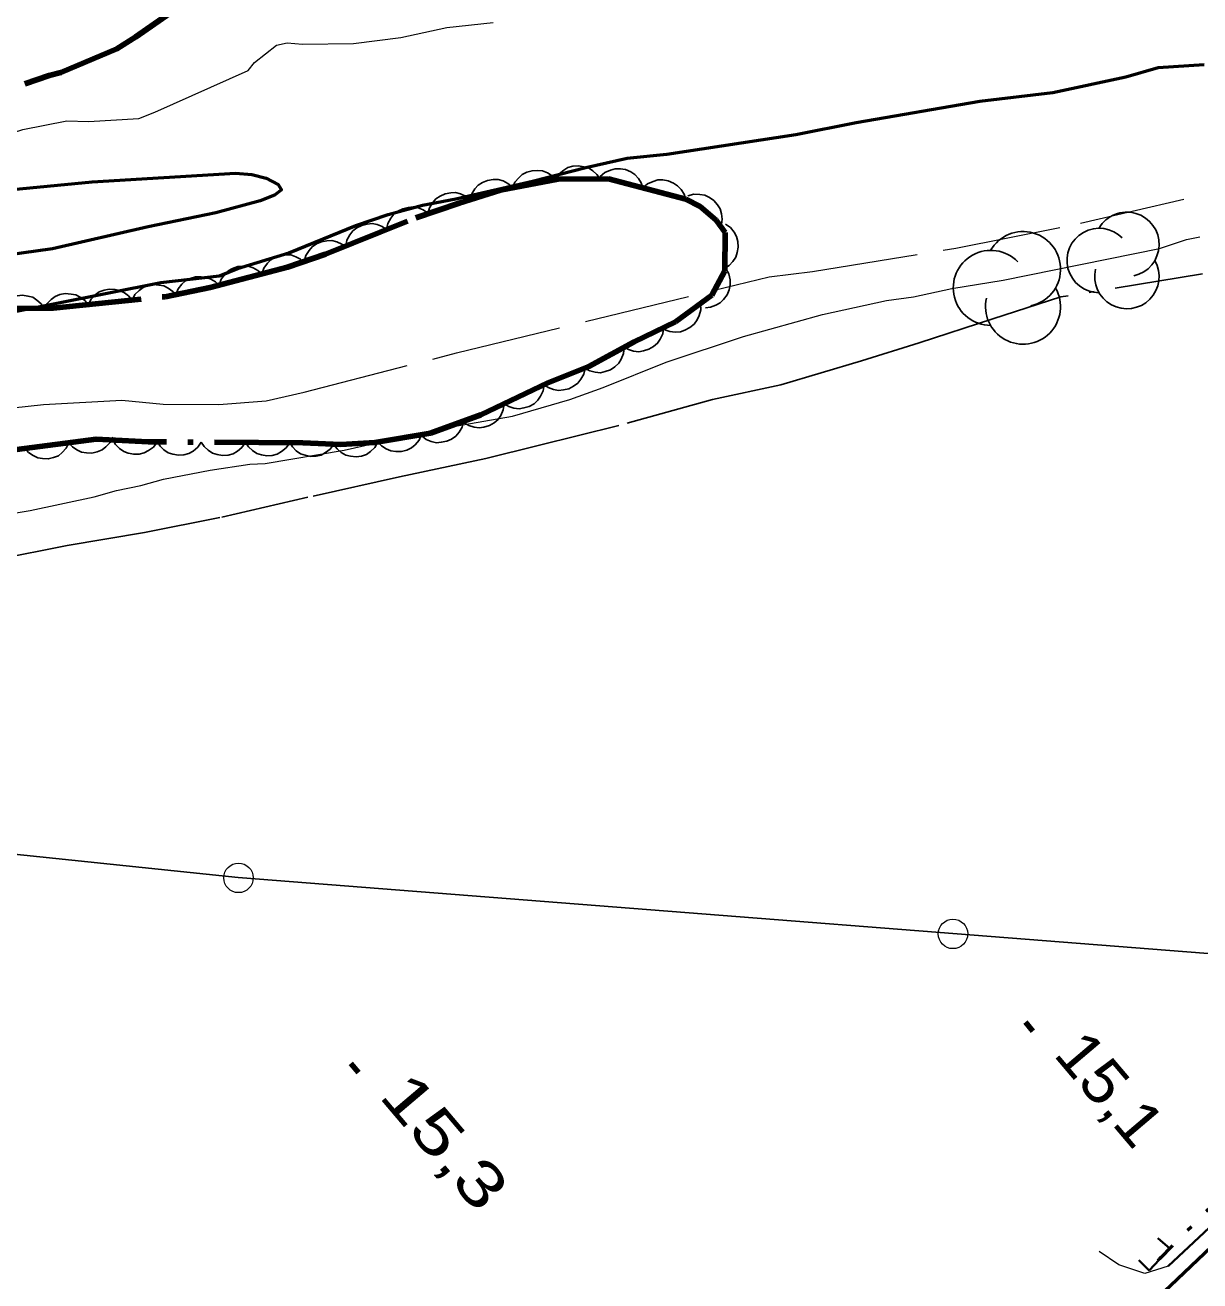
# Model space of a CAD drawing. Extents: x 386081 to 389416, y 5130568 to 5134082.
# Drawn here: x 387642.2 to 387721.9, y 5132619 to 5132704.2 of the extents above; entities that cross this region are included whole.
import ezdxf

# ---------------------------------------------------------------- set-up
doc = ezdxf.new("R2010")
doc.units = 0
doc.header["$LTSCALE"] = 1.2
for name, pattern in [('DASH_DOUBLE_DOT', [9.2, 5, -1.2, 0.3, -1.2, 0.3, -1.2]), ('DOT_DASHED', [7.7, 5, -1.2, 0.3, -1.2]), ('LONG_DASHED', [7.5, 6, -1.5]), ('MEDIUM_DASHED', [4.5, 3, -1.5])]:
    doc.linetypes.add(name, pattern=pattern)
for name, color, linetype, lineweight in [('1', 7, 'Continuous', 53), ('19', 7, 'Continuous', 13), ('2', 7, 'Continuous', 13), ('21', 7, 'LONG_DASHED', 35), ('26', 7, 'Continuous', 35), ('3', 7, 'Continuous', 140), ('36', 7, 'Continuous', 13), ('4', 7, 'DASH_DOUBLE_DOT', 53), ('41', 7, 'DOT_DASHED', 25), ('44', 7, 'Continuous', 25)]:
    doc.layers.add(name, color=color, linetype=linetype, lineweight=lineweight)

msp = doc.modelspace()

# ---------------------------------------------------------------- linework, layer by layer
at = {"layer": '1'}
for points in [[(387640.92, 5132684.7), (387651.39, 5132686.78), (387655.37, 5132687.23), (387656.59, 5132687.73), (387660.08, 5132688.79), (387664.62, 5132690.65), (387666.82, 5132691.4), (387669.15, 5132692.02), (387671.41, 5132692.46), (387676.62, 5132693.66), (387680.23, 5132694.59), (387683.04, 5132695.22), (387685.74, 5132695.48), (387694.49, 5132696.82), (387698.59, 5132697.64), (387706.97, 5132699.09), (387711.92, 5132699.67), (387716.88, 5132700.74), (387719.08, 5132701.36), (387722.19, 5132701.58)], [(387641.34, 5132693.09), (387646.73, 5132693.61), (387656.47, 5132694.21), (387657.57, 5132694.1), (387658.55, 5132693.86), (387659.35, 5132693.43), (387659.59, 5132693.07), (387659.11, 5132692.7), (387658.13, 5132692.33), (387655.12, 5132691.51), (387650.53, 5132690.57), (387644.04, 5132689.06), (387639.81, 5132688.49)]]:
    msp.add_lwpolyline(points, dxfattribs=at)
at = {"layer": '19', "linetype": 'MEDIUM_DASHED'}
msp.add_lwpolyline([(387719.75, 5132620.05), (387718.16, 5132619.55), (387716.4, 5132620.13), (387715.08, 5132621.05)], dxfattribs=at)
at = {"layer": '2'}
for points in [[(387638.56, 5132696.05), (387642.02, 5132697.16), (387645.01, 5132697.76), (387646.49, 5132697.7), (387649.91, 5132697.92), (387650.98, 5132698.33), (387657.33, 5132701.17), (387657.76, 5132701.72), (387659.25, 5132702.88), (387659.96, 5132703.05), (387661.01, 5132702.96), (387664.47, 5132703), (387667.68, 5132703.4), (387670.8, 5132704.09), (387673.95, 5132704.42)], [(387640.21, 5132670.93), (387642.53, 5132671.31), (387646.87, 5132672.25), (387648.39, 5132672.68), (387650.04, 5132673), (387651.57, 5132673.44), (387654.74, 5132674.06), (387657.43, 5132674.45), (387658.47, 5132674.51), (387663.84, 5132675.4), (387669.94, 5132676.78), (387675.25, 5132677.72), (387679.16, 5132678.84), (387681.41, 5132679.65), (387685.68, 5132681.38), (387690.93, 5132683.12), (387696.3, 5132684.62), (387700.63, 5132685.56), (387702.46, 5132685.81), (387705.08, 5132686.38), (387708.56, 5132686.94), (387719.17, 5132689.08), (387721, 5132689.7), (387721.91, 5132689.89)]]:
    msp.add_lwpolyline(points, dxfattribs=at)
at = {"layer": '2', "linetype": 'LONG_DASHED'}
msp.add_lwpolyline([(387640.16, 5132678.16), (387643.43, 5132678.51), (387648.75, 5132678.79), (387651.56, 5132678.54), (387655.32, 5132678.5), (387658.54, 5132678.76), (387661.13, 5132679.34), (387671.46, 5132682.01), (387692.67, 5132687.16), (387695.61, 5132687.53), (387705.34, 5132689.12), (387713.81, 5132690.8), (387724.22, 5132693.24)], dxfattribs=at)
at = {"layer": '21', "linetype": 'Continuous', "lineweight": 53}
msp.add_lwpolyline([(387398.36, 5132310.48), (387454.62, 5132364.63), (387511.11, 5132419.28), (387537.66, 5132444.62), (387591.82, 5132496.78), (387617.79, 5132521.26), (387702.27, 5132602.13), (387719.9, 5132618.73), (387757.05, 5132654.07), (387762.87, 5132659.36), (387786.35, 5132682.67), (387801.42, 5132696.88), (387804.96, 5132701.08), (387818.71, 5132714.51)], dxfattribs=at)
at = {"layer": '21'}
msp.add_lwpolyline([(387719.75, 5132620.05), (387750.58, 5132648.96), (387758.17, 5132655.87), (387768.24, 5132665.88)], dxfattribs=at)
at = {"layer": '26'}
for p, q in [((387719.86, 5132621.25), (387719.06, 5132621.95)), ((387719.86, 5132621.25), (387718.46, 5132619.75)), ((387719.09, 5132620.47), (387719.02, 5132620.54)), ((387719.23, 5132620.62), (387719.09, 5132620.47)), ((387719.23, 5132620.62), (387719.15, 5132620.69)), ((387718.46, 5132619.75), (387717.76, 5132620.45))]:
    msp.add_line(p, q, dxfattribs=at)
at = {"layer": '3'}
for p, q in [((387710.07, 5132636.61), (387710.58, 5132636)), ((387664.29, 5132633.79), (387664.8, 5132633.18))]:
    msp.add_line(p, q, dxfattribs=at)
at = {"layer": '36', "lineweight": 25}
msp.add_lwpolyline([(387339.88, 5132913.57), (387325.97, 5132843.76), (387310.62, 5132763.9), (387297.35, 5132696.04), (387384.34, 5132667.8), (387460.24, 5132662.26), (387617.76, 5132650.47), (387656.65, 5132646.41), (387738.05, 5132640.04), (387768.02, 5132600.07)], dxfattribs=at)
at = {"layer": '36'}
for centre in [(387656.668, 5132646.39), (387705.148, 5132642.59)]:
    msp.add_circle(centre, 1, dxfattribs=at)
at = {"layer": '4', "linetype": 'Continuous', "lineweight": 90}
msp.add_lwpolyline([(387642.16, 5132700.27), (387643.82, 5132700.83), (387644.62, 5132701.02), (387648.42, 5132702.63), (387649.71, 5132703.44), (387652.53, 5132705.42)], dxfattribs=at)
at = {"layer": '4'}
msp.add_lwpolyline([(387748.43, 5132648.59), (387727.84, 5132629.28), (387719.16, 5132620.55)], dxfattribs=at)
at = {"layer": '41'}
msp.add_lwpolyline([(387722.08, 5132687.37), (387712.48, 5132685.8), (387707.85, 5132684.31), (387702.85, 5132682.7), (387698.95, 5132681.46), (387693.46, 5132679.84), (387688.83, 5132678.84), (387682.48, 5132677.09), (387677, 5132675.72), (387673.46, 5132674.84), (387667.6, 5132673.59), (387661.38, 5132672.21), (387655.4, 5132670.83), (387650.28, 5132669.83), (387645.03, 5132668.94), (387639.29, 5132667.81)], dxfattribs=at)
at = {"layer": '44'}
for points in [[(387678.2, 5132693.8), (387678.43, 5132694.15), (387678.74, 5132694.4), (387679.02, 5132694.58), (387679.36, 5132694.67), (387679.73, 5132694.7), (387680.11, 5132694.64), (387680.42, 5132694.56), (387680.72, 5132694.36), (387680.99, 5132694.11), (387681.2, 5132693.82)], [(387672.37, 5132692.4), (387672.49, 5132692.8), (387672.71, 5132693.14), (387672.93, 5132693.38), (387673.23, 5132693.57), (387673.57, 5132693.71), (387673.95, 5132693.76), (387674.28, 5132693.77), (387674.62, 5132693.67), (387674.95, 5132693.51), (387675.23, 5132693.28)], [(387675.25, 5132693.2), (387675.42, 5132693.58), (387675.68, 5132693.89), (387675.92, 5132694.12), (387676.24, 5132694.27), (387676.59, 5132694.37), (387676.98, 5132694.38), (387677.3, 5132694.35), (387677.63, 5132694.22), (387677.94, 5132694.02), (387678.2, 5132693.77)], [(387681.21, 5132693.97), (387681.53, 5132694.24), (387681.9, 5132694.41), (387682.22, 5132694.5), (387682.57, 5132694.5), (387682.93, 5132694.44), (387683.28, 5132694.28), (387683.56, 5132694.12), (387683.8, 5132693.85), (387684, 5132693.54), (387684.11, 5132693.2)], [(387684.11, 5132693.2), (387684.43, 5132693.48), (387684.8, 5132693.64), (387685.12, 5132693.74), (387685.47, 5132693.74), (387685.83, 5132693.67), (387686.18, 5132693.52), (387686.46, 5132693.35), (387686.7, 5132693.09), (387686.9, 5132692.77), (387687.01, 5132692.43)], [(387669.52, 5132691.46), (387669.63, 5132691.86), (387669.85, 5132692.2), (387670.06, 5132692.46), (387670.35, 5132692.65), (387670.69, 5132692.8), (387671.07, 5132692.86), (387671.39, 5132692.88), (387671.73, 5132692.79), (387672.07, 5132692.63), (387672.36, 5132692.42)], [(387687.16, 5132692.66), (387687.57, 5132692.77), (387687.97, 5132692.76), (387688.3, 5132692.71), (387688.62, 5132692.56), (387688.92, 5132692.34), (387689.16, 5132692.05), (387689.35, 5132691.78), (387689.44, 5132691.44), (387689.49, 5132691.07), (387689.45, 5132690.72)], [(387666.72, 5132690.38), (387666.8, 5132690.79), (387667, 5132691.15), (387667.2, 5132691.41), (387667.48, 5132691.62), (387667.81, 5132691.79), (387668.18, 5132691.87), (387668.51, 5132691.91), (387668.85, 5132691.84), (387669.2, 5132691.71), (387669.5, 5132691.51)], [(387663.94, 5132689.25), (387664.02, 5132689.66), (387664.22, 5132690.02), (387664.42, 5132690.28), (387664.7, 5132690.49), (387665.03, 5132690.66), (387665.4, 5132690.75), (387665.73, 5132690.78), (387666.07, 5132690.71), (387666.42, 5132690.58), (387666.72, 5132690.38)], [(387689.71, 5132690.75), (387690.05, 5132690.51), (387690.3, 5132690.19), (387690.47, 5132689.9), (387690.55, 5132689.56), (387690.58, 5132689.19), (387690.51, 5132688.82), (387690.42, 5132688.5), (387690.22, 5132688.21), (387689.96, 5132687.94), (387689.66, 5132687.75)], [(387661.13, 5132688.21), (387661.24, 5132688.61), (387661.45, 5132688.95), (387661.66, 5132689.21), (387661.96, 5132689.4), (387662.29, 5132689.55), (387662.67, 5132689.61), (387663, 5132689.63), (387663.34, 5132689.54), (387663.68, 5132689.39), (387663.97, 5132689.18)], [(387658.25, 5132687.36), (387658.39, 5132687.76), (387658.63, 5132688.09), (387658.86, 5132688.32), (387659.17, 5132688.5), (387659.51, 5132688.62), (387659.9, 5132688.65), (387660.22, 5132688.65), (387660.56, 5132688.53), (387660.88, 5132688.36), (387661.15, 5132688.12)], [(387655.35, 5132686.61), (387655.49, 5132687), (387655.73, 5132687.33), (387655.96, 5132687.57), (387656.26, 5132687.74), (387656.61, 5132687.86), (387656.99, 5132687.9), (387657.32, 5132687.89), (387657.65, 5132687.78), (387657.98, 5132687.6), (387658.25, 5132687.36)], [(387652.42, 5132685.97), (387652.58, 5132686.36), (387652.83, 5132686.67), (387653.07, 5132686.9), (387653.39, 5132687.05), (387653.74, 5132687.16), (387654.13, 5132687.17), (387654.45, 5132687.15), (387654.78, 5132687.02), (387655.1, 5132686.83), (387655.35, 5132686.58)], [(387689.74, 5132687.73), (387689.94, 5132687.36), (387690.02, 5132686.96), (387690.04, 5132686.63), (387689.96, 5132686.29), (387689.82, 5132685.95), (387689.58, 5132685.64), (387689.36, 5132685.41), (387689.05, 5132685.24), (387688.7, 5132685.11), (387688.35, 5132685.07)], [(387646.46, 5132685.28), (387646.66, 5132685.65), (387646.94, 5132685.94), (387647.21, 5132686.14), (387647.54, 5132686.26), (387647.9, 5132686.33), (387648.28, 5132686.31), (387648.6, 5132686.25), (387648.92, 5132686.09), (387649.21, 5132685.87), (387649.44, 5132685.59)], [(387649.44, 5132685.59), (387649.64, 5132685.96), (387649.93, 5132686.25), (387650.19, 5132686.45), (387650.52, 5132686.57), (387650.88, 5132686.64), (387651.27, 5132686.61), (387651.59, 5132686.56), (387651.9, 5132686.4), (387652.2, 5132686.17), (387652.43, 5132685.9)], [(387640.47, 5132685.02), (387640.7, 5132685.36), (387641.02, 5132685.62), (387641.3, 5132685.8), (387641.64, 5132685.89), (387642.01, 5132685.92), (387642.38, 5132685.86), (387642.7, 5132685.78), (387642.99, 5132685.58), (387643.27, 5132685.33), (387643.47, 5132685.04)], [(387643.47, 5132684.98), (387643.67, 5132685.34), (387643.96, 5132685.63), (387644.22, 5132685.83), (387644.55, 5132685.96), (387644.91, 5132686.03), (387645.3, 5132686), (387645.62, 5132685.95), (387645.93, 5132685.78), (387646.23, 5132685.56), (387646.46, 5132685.28)], [(387688.02, 5132685.35), (387688.03, 5132684.94), (387687.93, 5132684.54), (387687.8, 5132684.24), (387687.58, 5132683.96), (387687.3, 5132683.72), (387686.96, 5132683.55), (387686.65, 5132683.44), (387686.3, 5132683.42), (387685.93, 5132683.46), (387685.6, 5132683.58)], [(387685.51, 5132683.72), (387685.45, 5132683.31), (387685.28, 5132682.94), (387685.1, 5132682.66), (387684.83, 5132682.44), (387684.51, 5132682.25), (387684.15, 5132682.14), (387683.83, 5132682.08), (387683.48, 5132682.13), (387683.12, 5132682.24), (387682.81, 5132682.42)], [(387682.83, 5132682.38), (387682.79, 5132681.97), (387682.63, 5132681.59), (387682.47, 5132681.31), (387682.21, 5132681.06), (387681.9, 5132680.86), (387681.54, 5132680.74), (387681.22, 5132680.66), (387680.87, 5132680.69), (387680.51, 5132680.78), (387680.19, 5132680.95)], [(387680.18, 5132680.98), (387680.09, 5132680.57), (387679.89, 5132680.22), (387679.69, 5132679.95), (387679.41, 5132679.74), (387679.08, 5132679.58), (387678.71, 5132679.5), (387678.38, 5132679.46), (387678.04, 5132679.53), (387677.69, 5132679.67), (387677.39, 5132679.87)], [(387677.4, 5132679.85), (387677.34, 5132679.44), (387677.16, 5132679.07), (387676.98, 5132678.79), (387676.72, 5132678.56), (387676.4, 5132678.38), (387676.03, 5132678.27), (387675.71, 5132678.21), (387675.36, 5132678.26), (387675, 5132678.37), (387674.69, 5132678.55)], [(387674.69, 5132678.55), (387674.63, 5132678.14), (387674.46, 5132677.77), (387674.28, 5132677.5), (387674.01, 5132677.27), (387673.69, 5132677.08), (387673.32, 5132676.97), (387673, 5132676.92), (387672.65, 5132676.97), (387672.3, 5132677.08), (387671.99, 5132677.26)], [(387671.94, 5132677.37), (387671.84, 5132676.97), (387671.63, 5132676.62), (387671.42, 5132676.36), (387671.13, 5132676.16), (387670.8, 5132676.01), (387670.42, 5132675.94), (387670.1, 5132675.91), (387669.75, 5132675.99), (387669.41, 5132676.14), (387669.12, 5132676.35)], [(387645.16, 5132675.91), (387644.97, 5132675.54), (387644.69, 5132675.24), (387644.44, 5132675.03), (387644.11, 5132674.9), (387643.75, 5132674.82), (387643.37, 5132674.84), (387643.04, 5132674.88), (387642.73, 5132675.04), (387642.42, 5132675.25), (387642.19, 5132675.52)], [(387648.14, 5132676.3), (387647.95, 5132675.92), (387647.67, 5132675.63), (387647.41, 5132675.42), (387647.08, 5132675.29), (387646.72, 5132675.21), (387646.34, 5132675.22), (387646.02, 5132675.27), (387645.7, 5132675.43), (387645.4, 5132675.64), (387645.16, 5132675.91)], [(387651.14, 5132675.95), (387650.89, 5132675.62), (387650.56, 5132675.38), (387650.27, 5132675.22), (387649.93, 5132675.14), (387649.56, 5132675.13), (387649.18, 5132675.21), (387648.88, 5132675.32), (387648.59, 5132675.52), (387648.33, 5132675.79), (387648.14, 5132676.1)], [(387654.14, 5132675.95), (387653.9, 5132675.61), (387653.59, 5132675.35), (387653.3, 5132675.18), (387652.96, 5132675.1), (387652.59, 5132675.07), (387652.22, 5132675.14), (387651.9, 5132675.23), (387651.61, 5132675.42), (387651.34, 5132675.68), (387651.14, 5132675.98)], [(387657.14, 5132675.93), (387656.9, 5132675.59), (387656.59, 5132675.33), (387656.3, 5132675.16), (387655.96, 5132675.07), (387655.59, 5132675.05), (387655.22, 5132675.11), (387654.9, 5132675.2), (387654.61, 5132675.4), (387654.34, 5132675.65), (387654.14, 5132675.95)], [(387660.14, 5132675.91), (387659.9, 5132675.56), (387659.59, 5132675.31), (387659.3, 5132675.14), (387658.96, 5132675.05), (387658.59, 5132675.02), (387658.22, 5132675.09), (387657.9, 5132675.18), (387657.61, 5132675.38), (387657.34, 5132675.63), (387657.14, 5132675.93)], [(387663.14, 5132675.82), (387662.89, 5132675.48), (387662.57, 5132675.24), (387662.28, 5132675.08), (387661.93, 5132675), (387661.57, 5132674.98), (387661.19, 5132675.06), (387660.88, 5132675.16), (387660.59, 5132675.37), (387660.33, 5132675.63), (387660.14, 5132675.93)], [(387666.13, 5132675.94), (387665.92, 5132675.58), (387665.62, 5132675.31), (387665.35, 5132675.12), (387665.01, 5132675.01), (387664.65, 5132674.96), (387664.27, 5132675), (387663.95, 5132675.07), (387663.64, 5132675.25), (387663.36, 5132675.49), (387663.14, 5132675.77)], [(387669.09, 5132676.46), (387668.92, 5132676.08), (387668.65, 5132675.77), (387668.4, 5132675.56), (387668.08, 5132675.41), (387667.72, 5132675.32), (387667.34, 5132675.32), (387667.01, 5132675.36), (387666.69, 5132675.5), (387666.38, 5132675.71), (387666.13, 5132675.97)]]:
    msp.add_lwpolyline(points, dxfattribs=at)
at = {"layer": '44', "linetype": 'DOT_DASHED', "lineweight": 90}
msp.add_lwpolyline([(387640.91, 5132685.02), (387644.09, 5132685.04), (387651.68, 5132685.82), (387654.74, 5132686.45), (387660, 5132687.82), (387662.57, 5132688.7), (387668.69, 5132691.18), (387671.63, 5132692.17), (387674.44, 5132693.04), (387678.36, 5132693.8), (387681.78, 5132693.82), (387687.03, 5132692.43), (387688, 5132691.95), (387689.09, 5132691.02), (387689.7, 5132690.17), (387689.66, 5132687.58), (387688.79, 5132685.92), (387686.33, 5132684.12), (387683.52, 5132682.76), (387680.45, 5132681.09), (387677.65, 5132679.97), (387673.12, 5132677.8), (387669.7, 5132676.56), (387665.91, 5132675.93), (387663.6, 5132675.8), (387661.03, 5132675.9), (387650.54, 5132675.98), (387647.01, 5132676.15), (387641.63, 5132675.45)], dxfattribs=at)
at = {"layer": '44'}
for centre, radius, start, end in [((387716.954, 5132689.373), 2.187, 282.26917, 149.72626), ((387715.072, 5132688.28), 2.187, 44.11537, 269.80396), ((387709.903, 5132687.691), 2.546, 282.26917, 149.72626), ((387707.714, 5132686.418), 2.546, 44.11537, 269.80396), ((387716.954, 5132687.186), 2.187, 166.93686, 29.62122), ((387709.903, 5132685.145), 2.546, 166.93686, 29.62122)]:
    msp.add_arc(centre, radius, start, end, dxfattribs=at)

# ---------------------------------------------------------------- texts
at = {"layer": '3'}
for s, width, p in [('15,1   ', 1.1, (387711.9, 5132634.39)), ('15,3   ', 1.35, (387666.12, 5132631.57))]:
    msp.add_text(s, height=3, rotation=310.294, dxfattribs=dict(at, width=width)).set_placement(p)

doc.saveas('drawing.dxf')
